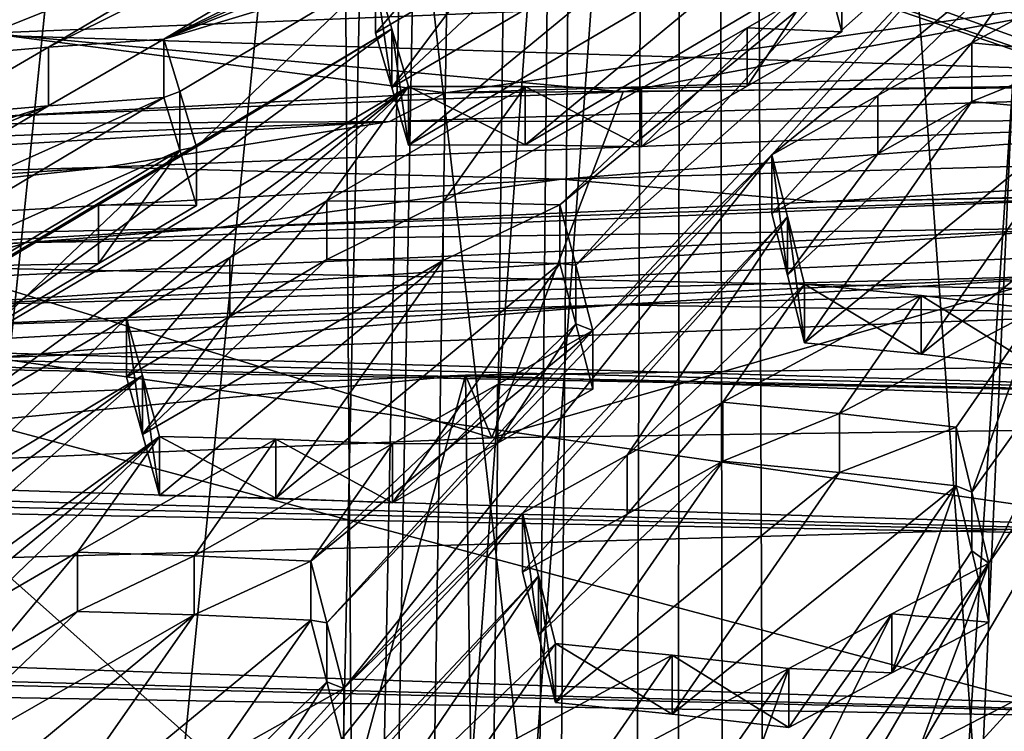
# Model space of a CAD drawing. Header units: metres. Extents: x -24 to 24, y -69 to 184.
# Tile 455 of 656: x -1.783 to -0.77, y 128.536 to 129.269. Entities that reach past the tile are written whole.
import ezdxf

# ---------------------------------------------------------------- set-up
doc = ezdxf.new("R2010")
doc.units = ezdxf.units.M
for name, color, linetype in [('1088', 7, 'CONTINUOUS'), ('1097', 7, 'CONTINUOUS'), ('1148', 7, 'CONTINUOUS'), ('1162', 7, 'CONTINUOUS'), ('1225', 7, 'CONTINUOUS'), ('1252', 7, 'CONTINUOUS'), ('1325', 7, 'CONTINUOUS'), ('1359', 7, 'CONTINUOUS'), ('1757', 7, 'CONTINUOUS'), ('1772', 7, 'CONTINUOUS'), ('1813', 7, 'CONTINUOUS'), ('1865', 7, 'CONTINUOUS'), ('1880', 7, 'CONTINUOUS'), ('2213', 7, 'CONTINUOUS'), ('2273', 7, 'CONTINUOUS'), ('2281', 7, 'CONTINUOUS'), ('2310', 7, 'CONTINUOUS'), ('2355', 7, 'CONTINUOUS'), ('2361', 7, 'CONTINUOUS'), ('2426', 7, 'CONTINUOUS'), ('2529', 7, 'CONTINUOUS'), ('2602', 7, 'CONTINUOUS'), ('2725', 7, 'CONTINUOUS'), ('2804', 7, 'CONTINUOUS'), ('2905', 7, 'CONTINUOUS'), ('2922', 7, 'CONTINUOUS'), ('2925', 7, 'CONTINUOUS'), ('2942', 7, 'CONTINUOUS'), ('3012', 7, 'CONTINUOUS'), ('3079', 7, 'CONTINUOUS'), ('3159', 7, 'CONTINUOUS'), ('3172', 7, 'CONTINUOUS'), ('3263', 7, 'CONTINUOUS'), ('3347', 7, 'CONTINUOUS'), ('3391', 7, 'CONTINUOUS'), ('3584', 7, 'CONTINUOUS'), ('367', 7, 'CONTINUOUS'), ('369', 7, 'CONTINUOUS'), ('373', 7, 'CONTINUOUS'), ('3745', 7, 'CONTINUOUS'), ('3766', 7, 'CONTINUOUS'), ('3821', 7, 'CONTINUOUS'), ('383', 7, 'CONTINUOUS'), ('3967', 7, 'CONTINUOUS'), ('3978', 7, 'CONTINUOUS'), ('417', 2, 'CONTINUOUS'), ('418', 3, 'CONTINUOUS'), ('422', 2, 'CONTINUOUS'), ('424', 3, 'CONTINUOUS'), ('427', 2, 'CONTINUOUS'), ('434', 7, 'CONTINUOUS'), ('475', 7, 'CONTINUOUS'), ('554', 2, 'CONTINUOUS'), ('563', 2, 'CONTINUOUS'), ('907', 7, 'CONTINUOUS'), ('913', 7, 'CONTINUOUS'), ('965', 7, 'CONTINUOUS'), ('969', 7, 'CONTINUOUS')]:
    doc.layers.add(name, color=color, linetype=linetype)

msp = doc.modelspace()

# ---------------------------------------------------------------- linework, layer by layer
at = {"layer": '1088'}
for points in [[(-1.193431, 128.888706, 219.431538), (-1.193431, 128.949282, 219.415307), (-1.291664, 128.893659, 219.352175)], [(-1.291664, 128.893659, 219.352175), (-1.39955, 128.832281, 219.282917), (-1.291668, 128.832995, 219.368427)], [(-1.193431, 128.888706, 219.431538), (-1.291664, 128.893659, 219.352175), (-1.291668, 128.832995, 219.368427)], [(-1.291668, 128.832995, 219.368427), (-1.39955, 128.832281, 219.282917), (-1.39955, 128.771522, 219.299197)]]:
    msp.add_3dface(points, dxfattribs=at)
at = {"layer": '1097'}
for points in [[(-1.723771, 128.720731, 219.205314), (-1.603857, 128.717052, 219.154878), (-1.723771, 128.65977, 219.221649)], [(-1.723771, 128.65977, 219.221649), (-1.603857, 128.717052, 219.154878), (-1.603857, 128.656112, 219.171207)], [(-1.603857, 128.717052, 219.154878), (-1.48374, 128.711585, 219.104834), (-1.603857, 128.656112, 219.171207)], [(-1.603857, 128.656112, 219.171207), (-1.48374, 128.711585, 219.104834), (-1.48374, 128.650663, 219.121158)]]:
    msp.add_3dface(points, dxfattribs=at)
at = {"layer": '1148'}
for points in [[(-1.635213, 129.189107, 220.168015), (-1.635213, 129.249452, 220.151846), (-1.618439, 129.195398, 220.034429)], [(-1.61844, 129.135003, 220.050614), (-1.635213, 129.189107, 220.168015), (-1.618439, 129.195398, 220.034429)], [(-1.601301, 129.138398, 219.914931), (-1.61844, 129.135003, 220.050614), (-1.618439, 129.195398, 220.034429)], [(-1.601301, 129.077946, 219.931129), (-1.61844, 129.135003, 220.050614), (-1.601301, 129.138398, 219.914931)]]:
    msp.add_3dface(points, dxfattribs=at)
at = {"layer": '1162'}
for points in [[(-1.467373, 129.082801, 219.749133), (-1.347417, 129.081802, 219.697961), (-1.467373, 129.022324, 219.765338)], [(-1.467373, 129.022324, 219.765338), (-1.347417, 129.081802, 219.697961), (-1.347416, 129.021353, 219.714158)], [(-1.347417, 129.081802, 219.697961), (-1.227343, 129.078559, 219.647339), (-1.347416, 129.021353, 219.714158)], [(-1.227343, 129.078559, 219.647339), (-1.227343, 129.018134, 219.66353), (-1.347416, 129.021353, 219.714158)]]:
    msp.add_3dface(points, dxfattribs=at)
at = {"layer": '1225'}
for points in [[(-1.48374, 128.650663, 219.121158), (-1.48374, 128.711585, 219.104834), (-1.467231, 128.648009, 218.992042)], [(-1.48374, 128.650663, 219.121158), (-1.467231, 128.648009, 218.992042), (-1.467231, 128.587013, 219.008387)], [(-1.467231, 128.648009, 218.992042), (-1.449829, 128.580305, 218.873339), (-1.467231, 128.587013, 219.008387)], [(-1.467231, 128.587013, 219.008387), (-1.449829, 128.580305, 218.873339), (-1.449829, 128.519228, 218.889704)]]:
    msp.add_3dface(points, dxfattribs=at)
at = {"layer": '1252'}
for points in [[(-1.170308, 128.975723, 233.259824), (-0.607575, 128.966611, 233.407162), (0.070757, 129.008894, 233.313096)], [(-2.397272, 128.907929, 233.076388), (-1.810414, 128.921158, 233.271467), (-1.170308, 128.975723, 233.259824)], [(-1.810414, 128.921158, 233.271467), (-0.607575, 128.966611, 233.407162), (-1.170308, 128.975723, 233.259824)]]:
    msp.add_3dface(points, dxfattribs=at)
at = {"layer": '1325'}
for points in [[(-1.210976, 129.377969, 220.310878), (-1.090584, 129.381713, 220.258248), (-1.400431, 129.199693, 220.063866)], [(-1.400431, 129.199693, 220.063866), (-1.090584, 129.381713, 220.258248), (-1.383183, 129.14018, 219.944182)], [(-1.210976, 129.377969, 220.310878), (-1.400431, 129.199693, 220.063866), (-1.312163, 129.317834, 220.246609)], [(-1.383183, 129.14018, 219.944182), (-0.970945, 129.382513, 220.20673), (-1.263206, 129.140448, 219.892661)], [(-1.090584, 129.381713, 220.258248), (-0.970945, 129.382513, 220.20673), (-1.383183, 129.14018, 219.944182)], [(-0.970945, 129.382513, 220.20673), (-0.954592, 129.322782, 220.09414), (-1.263206, 129.140448, 219.892661)], [(-1.417095, 129.255462, 220.179964), (-1.312163, 129.317834, 220.246609), (-1.400431, 129.199693, 220.063866)], [(-1.263206, 129.140448, 219.892661), (-0.954592, 129.322782, 220.09414), (-1.143152, 129.138273, 219.841762)], [(-1.143152, 129.138273, 219.841762), (-0.954592, 129.322782, 220.09414), (-1.034553, 129.200963, 219.911234)], [(-0.954592, 129.322782, 220.09414), (-0.937033, 129.256998, 219.97369), (-1.034553, 129.200963, 219.911234)]]:
    msp.add_3dface(points, dxfattribs=at)
at = {"layer": '1359'}
for points in [[(-1.111695, 128.614723, 218.842379), (-1.231711, 128.626679, 218.890642), (-1.111695, 128.553742, 218.858719)], [(-1.111695, 128.553742, 218.858719), (-1.231711, 128.626679, 218.890642), (-1.231711, 128.565695, 218.906982)], [(-0.99168, 128.539962, 218.810946), (-1.111695, 128.614723, 218.842379), (-1.111695, 128.553742, 218.858719)], [(-0.99168, 128.600946, 218.794605), (-1.111695, 128.614723, 218.842379), (-0.99168, 128.539962, 218.810946)]]:
    msp.add_3dface(points, dxfattribs=at)
at = {"layer": '1757'}
for points in [[(-1.383183, 129.200501, 219.928019), (-1.263206, 129.140448, 219.892661), (-1.263206, 129.200738, 219.876507)], [(-1.383183, 129.14018, 219.944182), (-1.263206, 129.140448, 219.892661), (-1.383183, 129.200501, 219.928019)], [(-1.263206, 129.200738, 219.876507), (-1.143152, 129.138273, 219.841762), (-1.143152, 129.198537, 219.825614)], [(-1.263206, 129.140448, 219.892661), (-1.143152, 129.138273, 219.841762), (-1.263206, 129.200738, 219.876507)]]:
    msp.add_3dface(points, dxfattribs=at)
at = {"layer": '1772'}
for points in [[(-0.558563, 129.307177, 233.327008), (-1.816241, 129.255641, 233.205448), (-1.344898, 129.193933, 233.181295)], [(-0.095768, 129.232174, 233.253078), (-0.558563, 129.307177, 233.327008), (-1.344898, 129.193933, 233.181295)], [(-1.344898, 129.193933, 233.181295), (-1.816241, 129.255641, 233.205448), (-1.964367, 129.1616, 233.095808)]]:
    msp.add_3dface(points, dxfattribs=at)
at = {"layer": '1813'}
for points in [[(-0.857752, 128.455754, 218.652815), (-0.751919, 128.571361, 218.705912), (-0.751917, 128.510365, 218.722257)], [(-0.857752, 128.516831, 218.636449), (-0.751919, 128.571361, 218.705912), (-0.857752, 128.455754, 218.652815)]]:
    msp.add_3dface(points, dxfattribs=at)
at = {"layer": '1865'}
for points in [[(-1.723771, 128.720731, 219.205314), (-1.723771, 128.65977, 219.221649), (-1.823471, 128.601852, 219.157967)], [(-1.82341, 128.66294, 219.141647), (-1.723771, 128.720731, 219.205314), (-1.823471, 128.601852, 219.157967)]]:
    msp.add_3dface(points, dxfattribs=at)
at = {"layer": '1880'}
for points in [[(-0.095768, 129.232174, 233.253078), (-1.344898, 129.193933, 233.181295), (-0.152938, 129.204439, 233.232156)], [(-0.152938, 129.204439, 233.232156), (-1.402786, 129.164434, 233.154), (-0.455564, 129.165687, 233.21184)], [(-0.152938, 129.204439, 233.232156), (-1.344898, 129.193933, 233.181295), (-1.402786, 129.164434, 233.154)], [(-1.344898, 129.193933, 233.181295), (-1.964367, 129.1616, 233.095808), (-1.402786, 129.164434, 233.154)], [(-1.402786, 129.164434, 233.154), (-2.627177, 129.089868, 232.945394), (-1.69433, 129.117482, 233.102574)], [(-1.402786, 129.164434, 233.154), (-2.577685, 129.120599, 232.977619), (-2.627177, 129.089868, 232.945394)], [(-1.964367, 129.1616, 233.095808), (-2.577685, 129.120599, 232.977619), (-1.402786, 129.164434, 233.154)], [(-0.455564, 129.165687, 233.21184), (-1.69433, 129.117482, 233.102574), (-1.225693, 129.105015, 233.154901)], [(-0.455564, 129.165687, 233.21184), (-1.402786, 129.164434, 233.154), (-1.69433, 129.117482, 233.102574)], [(0.019322, 129.139993, 233.214348), (-0.455564, 129.165687, 233.21184), (-1.225693, 129.105015, 233.154901)], [(0.019322, 129.139993, 233.214348), (-1.225693, 129.105015, 233.154901), (-0.958964, 129.081906, 233.183334)], [(0.290348, 129.109307, 233.21423), (0.019322, 129.139993, 233.214348), (-0.958964, 129.081906, 233.183334)], [(-1.69433, 129.117482, 233.102574), (-2.902955, 129.035444, 232.865333), (-2.44843, 129.035519, 232.965333)], [(-1.69433, 129.117482, 233.102574), (-2.627177, 129.089868, 232.945394), (-2.902955, 129.035444, 232.865333)], [(-1.225693, 129.105015, 233.154901), (-1.69433, 129.117482, 233.102574), (-2.44843, 129.035519, 232.965333)], [(-1.225693, 129.105015, 233.154901), (-2.44843, 129.035519, 232.965333), (-1.580808, 129.054867, 233.117937)], [(-0.958964, 129.081906, 233.183334), (-1.225693, 129.105015, 233.154901), (-1.580808, 129.054867, 233.117937)], [(-1.580808, 129.054867, 233.117937), (-2.44843, 129.035519, 232.965333), (-2.197872, 129.019038, 233.019454)]]:
    msp.add_3dface(points, dxfattribs=at)
at = {"layer": '2213'}
for points in [[(-1.723771, 128.65977, 219.221649), (-1.603857, 128.656112, 219.171207), (-1.91325, 128.478709, 218.975566)], [(-1.723771, 128.65977, 219.221649), (-1.91325, 128.478709, 218.975566), (-1.823471, 128.601852, 219.157967)], [(-1.603857, 128.656112, 219.171207), (-1.895979, 128.414386, 218.856988), (-1.91325, 128.478709, 218.975566)], [(-1.603857, 128.656112, 219.171207), (-1.776063, 128.409504, 218.806873), (-1.895979, 128.414386, 218.856988)], [(-1.603857, 128.656112, 219.171207), (-1.48374, 128.650663, 219.121158), (-1.776063, 128.409504, 218.806873)], [(-1.48374, 128.650663, 219.121158), (-1.655948, 128.403051, 218.757094), (-1.776063, 128.409504, 218.806873)], [(-1.48374, 128.650663, 219.121158), (-1.467231, 128.587013, 219.008387), (-1.655948, 128.403051, 218.757094)], [(-1.655948, 128.403051, 218.757094), (-1.467231, 128.587013, 219.008387), (-1.549056, 128.463428, 218.82583)], [(-1.467231, 128.587013, 219.008387), (-1.449829, 128.519228, 218.889704), (-1.549056, 128.463428, 218.82583)]]:
    msp.add_3dface(points, dxfattribs=at)
at = {"layer": '2273'}
msp.add_3dface([(-1.449829, 128.519228, 218.889704), (-1.449829, 128.580305, 218.873339), (-1.549056, 128.524592, 218.809441)], dxfattribs=at)
at = {"layer": '2281'}
for points in [[(-0.855297, 128.924734, 219.400148), (-0.975313, 128.996893, 219.432278), (-0.975313, 128.936413, 219.448484)], [(-0.855297, 128.98521, 219.383943), (-0.975313, 128.996893, 219.432278), (-0.855297, 128.924734, 219.400148)], [(-0.735282, 128.910681, 219.352447), (-0.735282, 128.97116, 219.336242), (-0.855297, 128.98521, 219.383943)], [(-0.735282, 128.910681, 219.352447), (-0.855297, 128.98521, 219.383943), (-0.855297, 128.924734, 219.400148)]]:
    msp.add_3dface(points, dxfattribs=at)
at = {"layer": '2310'}
for points in [[(-0.937033, 129.256998, 219.97369), (-0.937033, 129.317076, 219.957592), (-1.034547, 129.261132, 219.895117)], [(-1.143152, 129.198537, 219.825614), (-1.034553, 129.200963, 219.911234), (-1.034547, 129.261132, 219.895117)], [(-1.034553, 129.200963, 219.911234), (-0.937033, 129.256998, 219.97369), (-1.034547, 129.261132, 219.895117)], [(-1.143152, 129.138273, 219.841762), (-1.034553, 129.200963, 219.911234), (-1.143152, 129.198537, 219.825614)]]:
    msp.add_3dface(points, dxfattribs=at)
at = {"layer": '2355'}
for points in [[(-1.656863, 128.902662, 219.502887), (-1.673493, 128.961789, 219.617818), (-1.656863, 128.84193, 219.519163)], [(-1.656863, 128.84193, 219.519163), (-1.673493, 128.961789, 219.617818), (-1.673493, 128.90112, 219.634075)], [(-1.639581, 128.779275, 219.400051), (-1.656863, 128.902662, 219.502887), (-1.656863, 128.84193, 219.519163)], [(-1.639581, 128.840077, 219.383759), (-1.656863, 128.902662, 219.502887), (-1.639581, 128.779275, 219.400051)]]:
    msp.add_3dface(points, dxfattribs=at)
at = {"layer": '2361'}
for points in [[(-1.059503, 128.814701, 219.270673), (-1.249208, 128.635344, 219.025911), (-1.158086, 128.760088, 219.206992)], [(-1.231711, 128.565695, 218.906982), (-1.249208, 128.635344, 219.025911), (-1.059503, 128.814701, 219.270673)], [(-0.939488, 128.802915, 219.222365), (-1.231711, 128.565695, 218.906982), (-1.059503, 128.814701, 219.270673)], [(-1.111695, 128.553742, 218.858719), (-1.231711, 128.565695, 218.906982), (-0.939488, 128.802915, 219.222365)], [(-0.819472, 128.788969, 219.174636), (-1.111695, 128.553742, 218.858719), (-0.939488, 128.802915, 219.222365)], [(-0.99168, 128.539962, 218.810946), (-1.111695, 128.553742, 218.858719), (-0.819472, 128.788969, 219.174636)], [(-0.885396, 128.5963, 218.880282), (-0.99168, 128.539962, 218.810946), (-0.819472, 128.788969, 219.174636)], [(-0.803244, 128.722009, 219.064961), (-0.885396, 128.5963, 218.880282), (-0.819472, 128.788969, 219.174636)], [(-1.249208, 128.635344, 219.025911), (-1.265623, 128.700109, 219.137638), (-1.158086, 128.760088, 219.206992)], [(-0.785561, 128.648643, 218.945565), (-0.885396, 128.5963, 218.880282), (-0.803244, 128.722009, 219.064961)]]:
    msp.add_3dface(points, dxfattribs=at)
at = {"layer": '2426'}
for points in [[(-1.417095, 129.255462, 220.179964), (-1.400431, 129.199693, 220.063866), (-1.417095, 129.315667, 220.163832)], [(-1.417095, 129.315667, 220.163832), (-1.400431, 129.199693, 220.063866), (-1.40043, 129.259951, 220.047716)], [(-1.400431, 129.199693, 220.063866), (-1.383183, 129.14018, 219.944182), (-1.40043, 129.259951, 220.047716)], [(-1.383183, 129.14018, 219.944182), (-1.383183, 129.200501, 219.928019), (-1.40043, 129.259951, 220.047716)]]:
    msp.add_3dface(points, dxfattribs=at)
at = {"layer": '2529'}
for points in [[(-1.775681, 129.039701, 233.091783), (-0.675881, 129.055127, 233.216165), (-0.557703, 129.089774, 233.209097)], [(-1.907249, 129.000957, 233.084294), (-0.675881, 129.055127, 233.216165), (-1.775681, 129.039701, 233.091783)], [(-1.907249, 129.000957, 233.084294), (-1.889694, 128.974141, 233.108605), (-0.675881, 129.055127, 233.216165)], [(-1.889694, 128.974141, 233.108605), (-0.65313, 129.027895, 233.238711), (-0.675881, 129.055127, 233.216165)], [(-2.970742, 128.956276, 232.848702), (-1.907249, 129.000957, 233.084294), (-1.775681, 129.039701, 233.091783)], [(-1.889694, 128.974141, 233.108605), (-0.662138, 129.006454, 233.266212), (-0.65313, 129.027895, 233.238711)], [(-1.899814, 128.952479, 233.135213), (-0.662138, 129.006454, 233.266212), (-1.889694, 128.974141, 233.108605)], [(-1.899814, 128.952479, 233.135213), (-1.170308, 128.975723, 233.259824), (-0.662138, 129.006454, 233.266212)], [(-1.170308, 128.975723, 233.259824), (0.070757, 129.008894, 233.313096), (-0.662138, 129.006454, 233.266212)], [(-2.397272, 128.907929, 233.076388), (-1.170308, 128.975723, 233.259824), (-1.899814, 128.952479, 233.135213)]]:
    msp.add_3dface(points, dxfattribs=at)
at = {"layer": '2602'}
for points in [[(-1.467373, 129.022324, 219.765338), (-1.656863, 128.84193, 219.519163), (-1.567201, 128.963662, 219.701754)], [(-1.467373, 129.022324, 219.765338), (-1.347416, 129.021353, 219.714158), (-1.656863, 128.84193, 219.519163)], [(-1.347416, 129.021353, 219.714158), (-1.639581, 128.779275, 219.400051), (-1.656863, 128.84193, 219.519163)], [(-1.639581, 128.779275, 219.400051), (-1.347416, 129.021353, 219.714158), (-1.519677, 128.776361, 219.349414)], [(-1.347416, 129.021353, 219.714158), (-1.227343, 129.018134, 219.66353), (-1.519677, 128.776361, 219.349414)], [(-1.227343, 129.018134, 219.66353), (-1.39955, 128.771522, 219.299197), (-1.519677, 128.776361, 219.349414)], [(-1.227343, 129.018134, 219.66353), (-1.210911, 128.955901, 219.55099), (-1.39955, 128.771522, 219.299197)], [(-1.673493, 128.90112, 219.634075), (-1.567201, 128.963662, 219.701754), (-1.656863, 128.84193, 219.519163)], [(-1.210911, 128.955901, 219.55099), (-1.291668, 128.832995, 219.368427), (-1.39955, 128.771522, 219.299197)], [(-1.210911, 128.955901, 219.55099), (-1.193431, 128.888706, 219.431538), (-1.291668, 128.832995, 219.368427)]]:
    msp.add_3dface(points, dxfattribs=at)
at = {"layer": '2725'}
for points in [[(-1.467373, 129.082801, 219.749133), (-1.467373, 129.022324, 219.765338), (-1.567201, 128.963662, 219.701754)], [(-1.467373, 129.082801, 219.749133), (-1.567201, 128.963662, 219.701754), (-1.567121, 129.02428, 219.685575)], [(-1.567201, 128.963662, 219.701754), (-1.673493, 128.90112, 219.634075), (-1.567121, 129.02428, 219.685575)], [(-1.673493, 128.90112, 219.634075), (-1.673493, 128.961789, 219.617818), (-1.567121, 129.02428, 219.685575)]]:
    msp.add_3dface(points, dxfattribs=at)
at = {"layer": '2804'}
for points in [[(-1.265623, 128.76093, 219.12134), (-1.249208, 128.635344, 219.025911), (-1.249208, 128.696242, 219.009591)], [(-1.265623, 128.700109, 219.137638), (-1.249208, 128.635344, 219.025911), (-1.265623, 128.76093, 219.12134)], [(-1.231711, 128.565695, 218.906982), (-1.231711, 128.626679, 218.890642), (-1.249208, 128.696242, 219.009591)], [(-1.249208, 128.635344, 219.025911), (-1.231711, 128.565695, 218.906982), (-1.249208, 128.696242, 219.009591)]]:
    msp.add_3dface(points, dxfattribs=at)
at = {"layer": '2905'}
for points in [[(-1.417095, 129.255462, 220.179964), (-1.417095, 129.315667, 220.163832), (-1.312094, 129.37798, 220.230547)], [(-1.312163, 129.317834, 220.246609), (-1.417095, 129.255462, 220.179964), (-1.312094, 129.37798, 220.230547)]]:
    msp.add_3dface(points, dxfattribs=at)
at = {"layer": '2922'}
for points in [[(-1.601301, 129.077946, 219.931129), (-1.601301, 129.138398, 219.914931), (-1.702328, 129.078566, 219.850708)], [(-1.80742, 129.016305, 219.783906), (-1.702273, 129.018051, 219.866966), (-1.702328, 129.078566, 219.850708)], [(-1.702273, 129.018051, 219.866966), (-1.601301, 129.077946, 219.931129), (-1.702328, 129.078566, 219.850708)], [(-1.80742, 128.955658, 219.800156), (-1.702273, 129.018051, 219.866966), (-1.80742, 129.016305, 219.783906)]]:
    msp.add_3dface(points, dxfattribs=at)
at = {"layer": '2925'}
for points in [[(-0.939488, 128.863558, 219.206116), (-1.059503, 128.814701, 219.270673), (-1.059503, 128.875346, 219.254423)], [(-0.939488, 128.802915, 219.222365), (-1.059503, 128.814701, 219.270673), (-0.939488, 128.863558, 219.206116)], [(-0.819472, 128.849614, 219.158387), (-0.939488, 128.802915, 219.222365), (-0.939488, 128.863558, 219.206116)], [(-0.819472, 128.788969, 219.174636), (-0.939488, 128.802915, 219.222365), (-0.819472, 128.849614, 219.158387)]]:
    msp.add_3dface(points, dxfattribs=at)
at = {"layer": '2942'}
for points in [[(-0.607575, 128.966611, 233.407162), (-1.810414, 128.921158, 233.271467), (-0.607628, 128.748688, 233.188967)], [(-0.607628, 128.748688, 233.188967), (-1.810414, 128.921158, 233.271467), (-1.815888, 128.71468, 233.062049)]]:
    msp.add_3dface(points, dxfattribs=at)
at = {"layer": '3012'}
for points in [[(-0.803105, 129.185289, 219.812209), (-0.975313, 128.936413, 219.448484), (-0.992952, 129.006204, 219.568488)], [(-0.900059, 129.131196, 219.749684), (-0.803105, 129.185289, 219.812209), (-0.992952, 129.006204, 219.568488)], [(-0.975313, 128.936413, 219.448484), (-0.803105, 129.185289, 219.812209), (-0.68309, 129.173907, 219.763793)], [(-0.855297, 128.924734, 219.400148), (-0.975313, 128.936413, 219.448484), (-0.68309, 129.173907, 219.763793)], [(-0.563074, 129.159556, 219.716173), (-0.855297, 128.924734, 219.400148), (-0.68309, 129.173907, 219.763793)], [(-0.735282, 128.910681, 219.352447), (-0.855297, 128.924734, 219.400148), (-0.563074, 129.159556, 219.716173)], [(-1.009225, 129.069793, 219.679416), (-0.900059, 129.131196, 219.749684), (-0.992952, 129.006204, 219.568488)]]:
    msp.add_3dface(points, dxfattribs=at)
at = {"layer": '3079'}
for points in [[(-0.68309, 129.234045, 219.74768), (-0.803105, 129.185289, 219.812209), (-0.803105, 129.24543, 219.796095)], [(-0.68309, 129.173907, 219.763793), (-0.803105, 129.185289, 219.812209), (-0.68309, 129.234045, 219.74768)]]:
    msp.add_3dface(points, dxfattribs=at)
at = {"layer": '3159'}
for points in [[(-2.283114, 129.316832, 220.78702), (-2.824136, 129.105728, 220.700197), (-1.408476, 129.663067, 220.941099)], [(-2.824136, 129.105728, 220.700197), (-1.958892, 129.450435, 220.858714), (-1.408476, 129.663067, 220.941099)], [(-1.635213, 129.249452, 220.151846), (-1.126785, 129.551558, 220.474789), (-1.006063, 129.557641, 220.42139)], [(-1.210976, 129.437979, 220.294799), (-1.635213, 129.249452, 220.151846), (-1.006063, 129.557641, 220.42139)], [(-1.753832, 129.241109, 220.204948), (-1.551022, 129.36084, 220.332423), (-1.126785, 129.551558, 220.474789)], [(-1.635213, 129.249452, 220.151846), (-1.753832, 129.241109, 220.204948), (-1.126785, 129.551558, 220.474789)], [(-1.635213, 129.249452, 220.151846), (-1.210976, 129.437979, 220.294799), (-1.312094, 129.37798, 220.230547)], [(-1.21091, 129.016397, 219.534777), (-0.937033, 129.317076, 219.957592), (-0.736783, 129.436649, 220.095787)], [(-1.193431, 128.949282, 219.415307), (-1.21091, 129.016397, 219.534777), (-0.736783, 129.436649, 220.095787)], [(-1.193431, 128.949282, 219.415307), (-0.736783, 129.436649, 220.095787), (-1.009225, 129.130113, 219.663254)], [(-0.736783, 129.436649, 220.095787), (-0.718915, 129.366875, 219.973977), (-1.009225, 129.130113, 219.663254)], [(-1.417095, 129.315667, 220.163832), (-1.635213, 129.249452, 220.151846), (-1.312094, 129.37798, 220.230547)], [(-1.009225, 129.130113, 219.663254), (-0.718915, 129.366875, 219.973977), (-0.900055, 129.191422, 219.733549)], [(-0.718915, 129.366875, 219.973977), (-0.803105, 129.24543, 219.796095), (-0.900055, 129.191422, 219.733549)], [(-0.718915, 129.366875, 219.973977), (-0.5989, 129.355697, 219.925506), (-0.803105, 129.24543, 219.796095)], [(-1.551022, 129.36084, 220.332423), (-1.875244, 129.230799, 220.259775), (-1.669116, 129.350518, 220.38583)], [(-1.753832, 129.241109, 220.204948), (-1.875244, 129.230799, 220.259775), (-1.551022, 129.36084, 220.332423)], [(-0.5989, 129.355697, 219.925506), (-0.68309, 129.234045, 219.74768), (-0.803105, 129.24543, 219.796095)], [(-1.791053, 129.338075, 220.441454), (-1.669116, 129.350518, 220.38583), (-2.417713, 129.025853, 220.171922)], [(-1.669116, 129.350518, 220.38583), (-2.299481, 129.038071, 220.117947), (-2.417713, 129.025853, 220.171922)], [(-1.875244, 129.230799, 220.259775), (-2.299481, 129.038071, 220.117947), (-1.669116, 129.350518, 220.38583)], [(-1.618439, 129.195398, 220.034429), (-1.635213, 129.249452, 220.151846), (-1.417095, 129.315667, 220.163832)], [(-1.601301, 129.138398, 219.914931), (-1.618439, 129.195398, 220.034429), (-1.417095, 129.315667, 220.163832)], [(-1.601301, 129.138398, 219.914931), (-1.417095, 129.315667, 220.163832), (-1.40043, 129.259951, 220.047716)], [(-0.937033, 129.317076, 219.957592), (-1.227343, 129.078559, 219.647339), (-1.034547, 129.261132, 219.895117)], [(-1.21091, 129.016397, 219.534777), (-1.227343, 129.078559, 219.647339), (-0.937033, 129.317076, 219.957592)], [(-1.40043, 129.259951, 220.047716), (-1.891611, 128.900497, 219.604513), (-2.011213, 128.896769, 219.6568)], [(-1.601301, 129.138398, 219.914931), (-1.40043, 129.259951, 220.047716), (-2.011213, 128.896769, 219.6568)], [(-1.383183, 129.200501, 219.928019), (-1.891611, 128.900497, 219.604513), (-1.40043, 129.259951, 220.047716)], [(-1.347417, 129.081802, 219.697961), (-1.143152, 129.198537, 219.825614), (-1.034547, 129.261132, 219.895117)], [(-1.227343, 129.078559, 219.647339), (-1.347417, 129.081802, 219.697961), (-1.034547, 129.261132, 219.895117)], [(-1.874896, 128.842727, 219.488552), (-1.891611, 128.900497, 219.604513), (-1.383183, 129.200501, 219.928019)], [(-1.874896, 128.842727, 219.488552), (-1.383183, 129.200501, 219.928019), (-1.673493, 128.961789, 219.617818)], [(-1.673493, 128.961789, 219.617818), (-1.383183, 129.200501, 219.928019), (-1.567121, 129.02428, 219.685575)], [(-1.383183, 129.200501, 219.928019), (-1.467373, 129.082801, 219.749133), (-1.567121, 129.02428, 219.685575)], [(-1.467373, 129.082801, 219.749133), (-1.383183, 129.200501, 219.928019), (-1.263206, 129.200738, 219.876507)], [(-1.347417, 129.081802, 219.697961), (-1.467373, 129.082801, 219.749133), (-1.263206, 129.200738, 219.876507)], [(-1.347417, 129.081802, 219.697961), (-1.263206, 129.200738, 219.876507), (-1.143152, 129.198537, 219.825614)], [(-1.601301, 129.138398, 219.914931), (-2.011213, 128.896769, 219.6568), (-1.702328, 129.078566, 219.850708)], [(-1.449829, 128.580305, 218.873339), (-1.467231, 128.648009, 218.992042), (-1.009225, 129.130113, 219.663254)], [(-1.467231, 128.648009, 218.992042), (-1.193431, 128.949282, 219.415307), (-1.009225, 129.130113, 219.663254)], [(-0.992951, 129.066598, 219.552301), (-1.449829, 128.580305, 218.873339), (-1.009225, 129.130113, 219.663254)], [(-2.011213, 128.896769, 219.6568), (-1.80742, 129.016305, 219.783906), (-1.702328, 129.078566, 219.850708)], [(-0.529163, 129.078647, 219.471181), (-0.857752, 128.516831, 218.636449), (-0.785561, 128.709465, 218.929268)], [(-0.751919, 128.571361, 218.705912), (-0.857752, 128.516831, 218.636449), (-0.529163, 129.078647, 219.471181)], [(-0.62819, 129.027421, 219.40624), (-0.529163, 129.078647, 219.471181), (-0.785561, 128.709465, 218.929268)], [(-1.265623, 128.76093, 219.12134), (-1.449829, 128.580305, 218.873339), (-0.992951, 129.066598, 219.552301)], [(-1.265623, 128.76093, 219.12134), (-0.992951, 129.066598, 219.552301), (-1.158087, 128.820816, 219.19072)], [(-0.992951, 129.066598, 219.552301), (-0.975313, 128.996893, 219.432278), (-1.158087, 128.820816, 219.19072)], [(-0.803244, 128.782737, 219.048687), (-0.62819, 129.027421, 219.40624), (-0.785561, 128.709465, 218.929268)], [(-0.735282, 128.97116, 219.336242), (-0.62819, 129.027421, 219.40624), (-0.803244, 128.782737, 219.048687)], [(-0.975313, 128.996893, 219.432278), (-1.059503, 128.875346, 219.254423), (-1.158087, 128.820816, 219.19072)], [(-0.975313, 128.996893, 219.432278), (-0.855297, 128.98521, 219.383943), (-1.059503, 128.875346, 219.254423)], [(-0.855297, 128.98521, 219.383943), (-0.939488, 128.863558, 219.206116), (-1.059503, 128.875346, 219.254423)], [(-0.855297, 128.98521, 219.383943), (-0.735282, 128.97116, 219.336242), (-0.939488, 128.863558, 219.206116)], [(-0.735282, 128.97116, 219.336242), (-0.819472, 128.849614, 219.158387), (-0.939488, 128.863558, 219.206116)], [(-0.819472, 128.849614, 219.158387), (-0.735282, 128.97116, 219.336242), (-0.803244, 128.782737, 219.048687)], [(-1.857699, 128.782119, 219.36956), (-1.874896, 128.842727, 219.488552), (-1.673493, 128.961789, 219.617818)], [(-1.857699, 128.782119, 219.36956), (-1.673493, 128.961789, 219.617818), (-1.656863, 128.902662, 219.502887)], [(-1.48374, 128.711585, 219.104834), (-1.193431, 128.949282, 219.415307), (-1.467231, 128.648009, 218.992042)], [(-1.291664, 128.893659, 219.352175), (-1.193431, 128.949282, 219.415307), (-1.48374, 128.711585, 219.104834)], [(-2.148008, 128.543188, 219.059418), (-1.656863, 128.902662, 219.502887), (-2.131306, 128.483185, 218.944149)], [(-2.148008, 128.543188, 219.059418), (-1.857699, 128.782119, 219.36956), (-1.656863, 128.902662, 219.502887)], [(-1.656863, 128.902662, 219.502887), (-1.639581, 128.840077, 219.383759), (-2.131306, 128.483185, 218.944149)], [(-1.39955, 128.832281, 219.282917), (-1.291664, 128.893659, 219.352175), (-1.48374, 128.711585, 219.104834)], [(-1.639581, 128.840077, 219.383759), (-1.929891, 128.601057, 219.073641), (-2.131306, 128.483185, 218.944149)], [(-1.82341, 128.66294, 219.141647), (-1.929891, 128.601057, 219.073641), (-1.639581, 128.840077, 219.383759)], [(-1.723771, 128.720731, 219.205314), (-1.82341, 128.66294, 219.141647), (-1.639581, 128.840077, 219.383759)], [(-1.723771, 128.720731, 219.205314), (-1.639581, 128.840077, 219.383759), (-1.519677, 128.837139, 219.333129)], [(-1.603857, 128.717052, 219.154878), (-1.723771, 128.720731, 219.205314), (-1.519677, 128.837139, 219.333129)], [(-1.39955, 128.832281, 219.282917), (-1.603857, 128.717052, 219.154878), (-1.519677, 128.837139, 219.333129)], [(-1.39955, 128.832281, 219.282917), (-1.48374, 128.711585, 219.104834), (-1.603857, 128.717052, 219.154878)], [(-1.265623, 128.76093, 219.12134), (-1.706227, 128.210783, 218.331517), (-1.723567, 128.278786, 218.449654)], [(-1.449829, 128.580305, 218.873339), (-1.265623, 128.76093, 219.12134), (-1.723567, 128.278786, 218.449654)], [(-1.706227, 128.210783, 218.331517), (-1.265623, 128.76093, 219.12134), (-1.249208, 128.696242, 219.009591)], [(-1.11415, 128.147308, 218.094627), (-1.041959, 128.339763, 218.387494), (-0.785561, 128.709465, 218.929268)], [(-0.857752, 128.516831, 218.636449), (-1.11415, 128.147308, 218.094627), (-0.785561, 128.709465, 218.929268)], [(-0.785561, 128.709465, 218.929268), (-1.041959, 128.339763, 218.387494), (-0.885397, 128.657198, 218.863963)], [(-1.52202, 128.391229, 218.579566), (-1.706227, 128.210783, 218.331517), (-1.249208, 128.696242, 219.009591)], [(-1.415481, 128.450245, 218.648388), (-1.52202, 128.391229, 218.579566), (-1.249208, 128.696242, 219.009591)], [(-1.231711, 128.626679, 218.890642), (-1.415481, 128.450245, 218.648388), (-1.249208, 128.696242, 219.009591)], [(-1.041959, 128.339763, 218.387494), (-1.059481, 128.412055, 218.505913), (-0.885397, 128.657198, 218.863963)], [(-1.059481, 128.412055, 218.505913), (-0.99168, 128.600946, 218.794605), (-0.885397, 128.657198, 218.863963)], [(-1.231711, 128.626679, 218.890642), (-1.315901, 128.50509, 218.712798), (-1.415481, 128.450245, 218.648388)], [(-1.231711, 128.626679, 218.890642), (-1.111695, 128.614723, 218.842379), (-1.315901, 128.50509, 218.712798)], [(-1.315901, 128.50509, 218.712798), (-1.111695, 128.614723, 218.842379), (-1.195886, 128.493071, 218.664553)], [(-1.111695, 128.614723, 218.842379), (-0.99168, 128.600946, 218.794605), (-1.195886, 128.493071, 218.664553)], [(-0.99168, 128.600946, 218.794605), (-1.07587, 128.479357, 218.616761), (-1.195886, 128.493071, 218.664553)], [(-0.99168, 128.600946, 218.794605), (-1.059481, 128.412055, 218.505913), (-1.07587, 128.479357, 218.616761)], [(-1.549056, 128.524592, 218.809441), (-1.449829, 128.580305, 218.873339), (-1.723567, 128.278786, 218.449654)]]:
    msp.add_3dface(points, dxfattribs=at)
at = {"layer": '3172'}
for points in [[(-0.819472, 128.788969, 219.174636), (-0.819472, 128.849614, 219.158387), (-0.803244, 128.782737, 219.048687)], [(-0.803244, 128.722009, 219.064961), (-0.819472, 128.788969, 219.174636), (-0.803244, 128.782737, 219.048687)], [(-0.803244, 128.722009, 219.064961), (-0.803244, 128.782737, 219.048687), (-0.785561, 128.709465, 218.929268)], [(-0.785561, 128.648643, 218.945565), (-0.803244, 128.722009, 219.064961), (-0.785561, 128.709465, 218.929268)]]:
    msp.add_3dface(points, dxfattribs=at)
at = {"layer": '3263'}
for points in [[(-1.059503, 128.875346, 219.254423), (-1.158086, 128.760088, 219.206992), (-1.158087, 128.820816, 219.19072)], [(-1.059503, 128.814701, 219.270673), (-1.158086, 128.760088, 219.206992), (-1.059503, 128.875346, 219.254423)], [(-1.158086, 128.760088, 219.206992), (-1.265623, 128.700109, 219.137638), (-1.158087, 128.820816, 219.19072)], [(-1.265623, 128.700109, 219.137638), (-1.265623, 128.76093, 219.12134), (-1.158087, 128.820816, 219.19072)]]:
    msp.add_3dface(points, dxfattribs=at)
at = {"layer": '3347'}
for points in [[(-0.785561, 128.648643, 218.945565), (-0.785561, 128.709465, 218.929268), (-0.885397, 128.657198, 218.863963)], [(-0.99168, 128.600946, 218.794605), (-0.885396, 128.5963, 218.880282), (-0.885397, 128.657198, 218.863963)], [(-0.885396, 128.5963, 218.880282), (-0.785561, 128.648643, 218.945565), (-0.885397, 128.657198, 218.863963)], [(-0.99168, 128.600946, 218.794605), (-0.99168, 128.539962, 218.810946), (-0.885396, 128.5963, 218.880282)]]:
    msp.add_3dface(points, dxfattribs=at)
at = {"layer": '3391'}
for points in [[(-0.992952, 129.006204, 219.568488), (-0.992951, 129.066598, 219.552301), (-1.009225, 129.130113, 219.663254)], [(-1.009225, 129.069793, 219.679416), (-0.992952, 129.006204, 219.568488), (-1.009225, 129.130113, 219.663254)], [(-0.992952, 129.006204, 219.568488), (-0.975313, 128.936413, 219.448484), (-0.992951, 129.066598, 219.552301)], [(-0.975313, 128.936413, 219.448484), (-0.975313, 128.996893, 219.432278), (-0.992951, 129.066598, 219.552301)]]:
    msp.add_3dface(points, dxfattribs=at)
at = {"layer": '3584'}
for points in [[(-1.639581, 128.840077, 219.383759), (-1.519677, 128.776361, 219.349414), (-1.519677, 128.837139, 219.333129)], [(-1.639581, 128.840077, 219.383759), (-1.639581, 128.779275, 219.400051), (-1.519677, 128.776361, 219.349414)], [(-1.39955, 128.771522, 219.299197), (-1.39955, 128.832281, 219.282917), (-1.519677, 128.837139, 219.333129)], [(-1.519677, 128.776361, 219.349414), (-1.39955, 128.771522, 219.299197), (-1.519677, 128.837139, 219.333129)]]:
    msp.add_3dface(points, dxfattribs=at)
at = {"layer": '367'}
for points in [[(-3.255157, 145.2, -24.030532), (-1.087972, 145.2, -24.225582), (-3.074112, 53.763191, -24.054362)], [(-3.074112, 53.763191, -24.054362), (-1.087972, 145.2, -24.225582), (-2.835465, 54.138789, -24.083659)], [(-2.835465, 54.138789, -24.083659), (-1.087972, 145.2, -24.225582), (-2.752013, 54.246391, -24.093338)], [(-2.752013, 54.246391, -24.093338), (-1.087972, 145.2, -24.225582), (-2.546691, 54.475214, -24.115905)], [(-2.546691, 54.475214, -24.115905), (-1.087972, 145.2, -24.225582), (-2.211462, 54.76808, -24.148953)], [(-2.211462, 54.76808, -24.148953), (-1.087972, 145.2, -24.225582), (-1.952702, 54.943909, -24.171253)], [(-1.952702, 54.943909, -24.171253), (-1.087972, 145.2, -24.225582), (-1.83201, 55.013919, -24.1807)], [(-1.83201, 55.013919, -24.1807), (-1.087972, 145.2, -24.225582), (-1.409199, 55.209213, -24.20902)], [(-1.409199, 55.209213, -24.20902), (-1.087972, 145.2, -24.225582), (-1.18108, 55.286826, -24.221221)], [(-1.18108, 55.286826, -24.221221), (-1.087972, 145.2, -24.225582), (-0.939204, 55.350886, -24.231805)], [(-1.087972, 145.2, -24.225582), (1.087972, 145.2, -24.225582), (-0.939204, 55.350886, -24.231805)], [(-0.939204, 55.350886, -24.231805), (1.087972, 145.2, -24.225582), (-0.476055, 55.429567, -24.245327)]]:
    msp.add_3dface(points, dxfattribs=at)
at = {"layer": '369'}
for points in [[(-1.087972, 145.2, 24.225582), (-3.255157, 145.2, 24.030532), (-2.998952, 125.286926, 24.063848)], [(-1.005745, 125.285363, 24.229135), (-1.087972, 145.2, 24.225582), (-2.998952, 125.286926, 24.063848)], [(0.995562, 125.28536, 24.229555), (-1.087972, 145.2, 24.225582), (-1.005745, 125.285363, 24.229135)], [(1.087972, 145.2, 24.225582), (-1.087972, 145.2, 24.225582), (0.995562, 125.28536, 24.229555)]]:
    msp.add_3dface(points, dxfattribs=at)
at = {"layer": '373'}
for points in [[(0, 146.423799, 240.142002), (-6.403596, 117.199254, 32.493216), (-6.468189, 146.382367, 240.147825)], [(-5.725305, 117.232454, 32.670329), (-6.403596, 117.199254, 32.493216), (0, 146.423799, 240.142002)], [(-5.042963, 117.261956, 32.827448), (-5.725305, 117.232454, 32.670329), (0, 146.423799, 240.142002)], [(-4.357656, 117.287707, 32.964383), (-5.042963, 117.261956, 32.827448), (0, 146.423799, 240.142002)], [(-3.670487, 117.309667, 33.080997), (-4.357656, 117.287707, 32.964383), (0, 146.423799, 240.142002)], [(-2.982479, 117.327814, 33.177225), (-3.670487, 117.309667, 33.080997), (0, 146.423799, 240.142002)], [(-2.138549, 117.344931, 33.267965), (-2.982479, 117.327814, 33.177225), (0, 146.423799, 240.142002)], [(-1.284928, 117.356471, 33.329079), (-2.138549, 117.344931, 33.267965), (0, 146.423799, 240.142002)], [(-0.997816, 117.359056, 33.342766), (-1.284928, 117.356471, 33.329079), (0, 146.423799, 240.142002)], [(-0.429813, 117.362253, 33.359688), (-0.997816, 117.359056, 33.342766), (0, 146.423799, 240.142002)]]:
    msp.add_3dface(points, dxfattribs=at)
at = {"layer": '3745'}
for points in [[(-0.607618, 127.637873, 233.486607), (-0.607628, 128.748688, 233.188967), (-1.815888, 128.71468, 233.062049)], [(-1.815882, 127.603866, 233.359691), (-0.607618, 127.637873, 233.486607), (-1.815888, 128.71468, 233.062049)]]:
    msp.add_3dface(points, dxfattribs=at)
at = {"layer": '3766'}
for points in [[(-0.651633, 128.561455, 218.788232), (-0.703731, 128.294543, 218.377833), (-0.823841, 128.313843, 218.424168)], [(-0.751917, 128.510365, 218.722257), (-0.651633, 128.561455, 218.788232), (-0.823841, 128.313843, 218.424168)]]:
    msp.add_3dface(points, dxfattribs=at)
at = {"layer": '3821'}
for points in [[(-0.803105, 129.185289, 219.812209), (-0.900059, 129.131196, 219.749684), (-0.803105, 129.24543, 219.796095)], [(-0.803105, 129.24543, 219.796095), (-0.900059, 129.131196, 219.749684), (-0.900055, 129.191422, 219.733549)], [(-1.009225, 129.069793, 219.679416), (-1.009225, 129.130113, 219.663254), (-0.900055, 129.191422, 219.733549)], [(-0.900059, 129.131196, 219.749684), (-1.009225, 129.069793, 219.679416), (-0.900055, 129.191422, 219.733549)]]:
    msp.add_3dface(points, dxfattribs=at)
at = {"layer": '383'}
for points in [[(-3.470757, 130.184352, 242.535831), (-3.524658, 129.308164, 242.16858), (0.003737, 129.195836, 242.18608)], [(0.00368, 130.073351, 242.552552), (-3.470757, 130.184352, 242.535831), (0.003737, 129.195836, 242.18608)], [(-3.524658, 129.308164, 242.16858), (-3.57438, 128.481626, 241.6997), (0.00379, 128.368006, 241.718071)], [(0.003737, 129.195836, 242.18608), (-3.524658, 129.308164, 242.16858), (0.00379, 128.368006, 241.718071)]]:
    msp.add_3dface(points, dxfattribs=at)
at = {"layer": '3967'}
for points in [[(0, 128.97765, 209.284256), (-11.453786, 129.202222, 208.963535), (-5.76376, 130.953572, 216.075348)], [(0, 128.97765, 209.284256), (-5.76376, 130.953572, 216.075348), (-5.177508, 130.773835, 215.463877)], [(0, 128.97765, 209.284256), (-5.177508, 130.773835, 215.463877), (-4.520451, 130.610643, 214.921311)], [(0, 128.97765, 209.284256), (-4.520451, 130.610643, 214.921311), (-3.796975, 130.465558, 214.453046)], [(0, 128.97765, 209.284256), (-3.796975, 130.465558, 214.453046), (-3.056693, 130.346786, 214.084681)], [(0, 128.97765, 209.284256), (-3.056693, 130.346786, 214.084681), (-2.310622, 130.252549, 213.808468)], [(0, 128.97765, 209.284256), (-2.310622, 130.252549, 213.808468), (-1.528781, 130.177936, 213.609108)], [(0, 128.97765, 209.284256), (-1.528781, 130.177936, 213.609108), (-0.738286, 130.1255, 213.493395)]]:
    msp.add_3dface(points, dxfattribs=at)
at = {"layer": '3978'}
for points in [[(0.290348, 129.109307, 233.21423), (-0.958964, 129.081906, 233.183334), (-0.557703, 129.089774, 233.209097)], [(-1.580808, 129.054867, 233.117937), (-1.775681, 129.039701, 233.091783), (-0.557703, 129.089774, 233.209097)], [(-0.958964, 129.081906, 233.183334), (-1.580808, 129.054867, 233.117937), (-0.557703, 129.089774, 233.209097)], [(-1.580808, 129.054867, 233.117937), (-2.197872, 129.019038, 233.019454), (-1.775681, 129.039701, 233.091783)], [(-2.807603, 128.974573, 232.888341), (-2.970742, 128.956276, 232.848702), (-1.775681, 129.039701, 233.091783)], [(-2.197872, 129.019038, 233.019454), (-2.807603, 128.974573, 232.888341), (-1.775681, 129.039701, 233.091783)]]:
    msp.add_3dface(points, dxfattribs=at)
at = {"layer": '417'}
for points in [[(0, 128.921645, 234.22082), (-1.263956, 124.506193, 235.336248), (-1.324554, 128.903056, 234.151446)], [(0, 124.510098, 235.40289), (-1.263956, 124.506193, 235.336248), (0, 128.921645, 234.22082)], [(-1.324554, 128.903056, 234.151446), (-2.516882, 124.494291, 235.136559), (-2.633448, 128.847515, 233.944166)], [(-1.263956, 124.506193, 235.336248), (-2.516882, 124.494291, 235.136559), (-1.324554, 128.903056, 234.151446)]]:
    msp.add_3dface(points, dxfattribs=at)
at = {"layer": '418'}
for points in [[(0, 128.921645, 234.22082), (-1.324554, 128.903056, 234.151446), (0, 128.85694, 233.979338)], [(-1.324554, 128.903056, 234.151446), (-2.633448, 128.847515, 233.944166), (-2.579691, 128.784325, 233.708335)], [(-1.297465, 128.838732, 233.911387), (-1.324554, 128.903056, 234.151446), (-2.579691, 128.784325, 233.708335)], [(0, 128.85694, 233.979338), (-1.324554, 128.903056, 234.151446), (-1.297465, 128.838732, 233.911387)]]:
    msp.add_3dface(points, dxfattribs=at)
at = {"layer": '422'}
for points in [[(-1.816241, 129.255641, 233.205448), (-0.558563, 129.307177, 233.327008), (-1.162218, 129.195254, 233.310093)], [(-1.162218, 129.195254, 233.310093), (-0.558563, 129.307177, 233.327008), (0, 129.210493, 233.366966)], [(-2.312524, 129.149694, 233.14006), (-1.816241, 129.255641, 233.205448), (-1.162218, 129.195254, 233.310093)]]:
    msp.add_3dface(points, dxfattribs=at)
at = {"layer": '424'}
for points in [[(-1.45371, 130.125299, 213.598848), (-2.196687, 130.173614, 213.779161), (-1.865645, 125.996021, 214.802098)], [(-1.423804, 125.970305, 214.706124), (-1.45371, 130.125299, 213.598848), (-1.865645, 125.996021, 214.802098)], [(-0.976557, 125.951531, 214.636059), (-1.45371, 130.125299, 213.598848), (-1.423804, 125.970305, 214.706124)], [(-0.702053, 130.097009, 213.49327), (-1.45371, 130.125299, 213.598848), (-0.976557, 125.951531, 214.636059)], [(-0.525681, 125.939779, 214.5922), (-0.702053, 130.097009, 213.49327), (-0.976557, 125.951531, 214.636059)]]:
    msp.add_3dface(points, dxfattribs=at)
at = {"layer": '427'}
for points in [[(-1.297465, 128.838732, 233.911387), (-1.162218, 129.195254, 233.310093), (0, 129.210493, 233.366966)], [(0, 128.85694, 233.979338), (-1.297465, 128.838732, 233.911387), (0, 129.210493, 233.366966)], [(-1.297465, 128.838732, 233.911387), (-2.312524, 129.149694, 233.14006), (-1.162218, 129.195254, 233.310093)], [(-1.297465, 128.838732, 233.911387), (-2.579691, 128.784325, 233.708335), (-2.312524, 129.149694, 233.14006)]]:
    msp.add_3dface(points, dxfattribs=at)
at = {"layer": '434'}
for points in [[(-3.305357, 142.081073, 235.75762), (-0.937373, 113.718993, 33.859857), (0, 142.110666, 235.869139)], [(-0.937373, 113.718993, 33.859857), (0.002991, 113.722717, 33.878384), (0, 142.110666, 235.869139)], [(-1.912352, 113.707124, 33.800595), (-0.937373, 113.718993, 33.859857), (-3.305357, 142.081073, 235.75762)]]:
    msp.add_3dface(points, dxfattribs=at)
at = {"layer": '475'}
for points in [[(-11.453786, 129.202222, 208.963535), (0, 128.874446, 208.991923), (-11.45821, 129.154064, 208.80872)], [(0, 128.97765, 209.284256), (0, 128.874446, 208.991923), (-11.453786, 129.202222, 208.963535)], [(-11.45821, 129.154064, 208.80872), (0, 128.874446, 208.991923), (-11.461313, 129.109917, 208.695714)], [(-11.461313, 129.109917, 208.695714), (0, 128.874446, 208.991923), (-11.462314, 129.093526, 208.658305)], [(-11.462314, 129.093526, 208.658305), (0, 128.727448, 208.719284), (-11.466055, 129.021027, 208.513337)], [(0, 128.874446, 208.991923), (0, 128.727448, 208.719284), (-11.462314, 129.093526, 208.658305)], [(-11.466055, 129.021027, 208.513337), (0, 128.727448, 208.719284), (-11.467781, 128.980531, 208.443341)], [(-11.467781, 128.980531, 208.443341), (0, 128.727448, 208.719284), (-11.469417, 128.937055, 208.374766)], [(-11.469417, 128.937055, 208.374766), (0, 128.539972, 208.472475), (-11.472377, 128.842152, 208.24348)], [(0, 128.727448, 208.719284), (0, 128.539972, 208.472475), (-11.469417, 128.937055, 208.374766)], [(-11.472377, 128.842152, 208.24348), (0, 128.539972, 208.472475), (-11.473052, 128.816789, 208.211896)], [(-11.473052, 128.816789, 208.211896), (0, 128.539972, 208.472475), (-11.474918, 128.736937, 208.120329)], [(-11.474918, 128.736937, 208.120329), (0, 128.316637, 208.257644), (-11.477022, 128.621925, 208.005959)], [(0, 128.539972, 208.472475), (0, 128.316637, 208.257644), (-11.474918, 128.736937, 208.120329)], [(-11.477022, 128.621925, 208.005959), (0, 128.316637, 208.257644), (-11.478669, 128.498424, 207.901623)]]:
    msp.add_3dface(points, dxfattribs=at)
at = {"layer": '554'}
for points in [[(-2.053064, 117.5, -22.155077), (0, 117.5, -22.25), (-2.052971, 145.7, -22.155085)], [(0, 117.5, -22.25), (0, 145.7, -22.25), (-2.052971, 145.7, -22.155085)]]:
    msp.add_3dface(points, dxfattribs=at)
at = {"layer": '563'}
for points in [[(-2.053064, 117.5, 22.155077), (0, 145.7, 22.25), (0, 117.5, 22.25)], [(-2.052971, 145.7, 22.155085), (0, 145.7, 22.25), (-2.053064, 117.5, 22.155077)]]:
    msp.add_3dface(points, dxfattribs=at)
at = {"layer": '907'}
for points in [[(-1.635213, 129.189107, 220.168015), (-2.064495, 128.997012, 220.026033), (-1.75383, 129.180713, 220.22113)], [(-2.047451, 128.943765, 219.906274), (-2.064495, 128.997012, 220.026033), (-1.635213, 129.189107, 220.168015)], [(-1.61844, 129.135003, 220.050614), (-2.047451, 128.943765, 219.906274), (-1.635213, 129.189107, 220.168015)], [(-2.064495, 128.997012, 220.026033), (-2.081363, 129.048058, 220.145), (-1.75383, 129.180713, 220.22113)], [(-1.75383, 129.180713, 220.22113), (-2.081363, 129.048058, 220.145), (-1.976271, 129.110419, 220.211775)], [(-1.875244, 129.170347, 220.275973), (-1.75383, 129.180713, 220.22113), (-1.976271, 129.110419, 220.211775)], [(-1.92687, 128.95057, 219.852742), (-2.047451, 128.943765, 219.906274), (-1.61844, 129.135003, 220.050614)], [(-1.80742, 128.955658, 219.800156), (-1.92687, 128.95057, 219.852742), (-1.61844, 129.135003, 220.050614)], [(-1.702273, 129.018051, 219.866966), (-1.80742, 128.955658, 219.800156), (-1.61844, 129.135003, 220.050614)], [(-1.601301, 129.077946, 219.931129), (-1.702273, 129.018051, 219.866966), (-1.61844, 129.135003, 220.050614)]]:
    msp.add_3dface(points, dxfattribs=at)
at = {"layer": '913'}
for points in [[(-1.227343, 129.078559, 219.647339), (-1.21091, 129.016397, 219.534777), (-1.227343, 129.018134, 219.66353)], [(-1.227343, 129.018134, 219.66353), (-1.21091, 129.016397, 219.534777), (-1.210911, 128.955901, 219.55099)], [(-1.21091, 129.016397, 219.534777), (-1.193431, 128.949282, 219.415307), (-1.210911, 128.955901, 219.55099)], [(-1.210911, 128.955901, 219.55099), (-1.193431, 128.949282, 219.415307), (-1.193431, 128.888706, 219.431538)]]:
    msp.add_3dface(points, dxfattribs=at)
at = {"layer": '965'}
for points in [[(-1.635213, 129.249452, 220.151846), (-1.75383, 129.180713, 220.22113), (-1.753832, 129.241109, 220.204948)], [(-1.635213, 129.189107, 220.168015), (-1.75383, 129.180713, 220.22113), (-1.635213, 129.249452, 220.151846)], [(-1.753832, 129.241109, 220.204948), (-1.875244, 129.170347, 220.275973), (-1.875244, 129.230799, 220.259775)], [(-1.75383, 129.180713, 220.22113), (-1.875244, 129.170347, 220.275973), (-1.753832, 129.241109, 220.204948)]]:
    msp.add_3dface(points, dxfattribs=at)
at = {"layer": '969'}
msp.add_3dface([(-0.954592, 129.322782, 220.09414), (-0.937033, 129.317076, 219.957592), (-0.937033, 129.256998, 219.97369)], dxfattribs=at)

doc.saveas('drawing.dxf')
